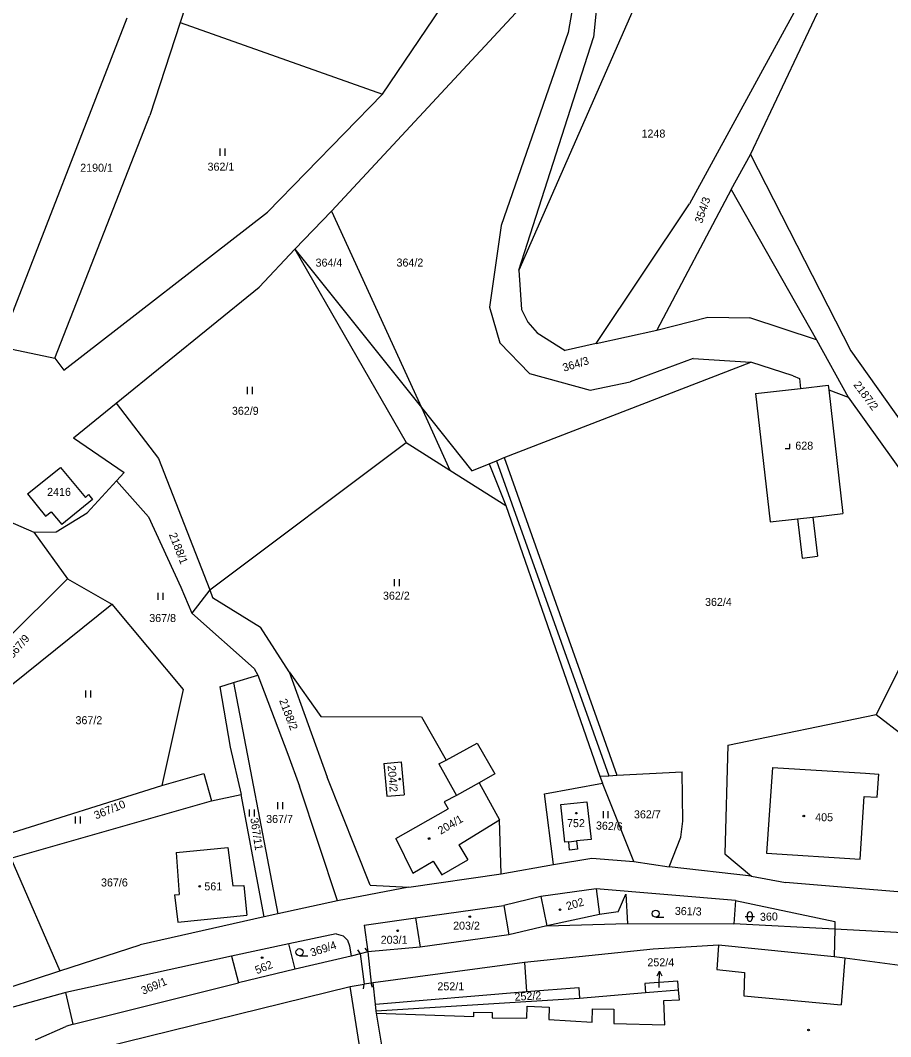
# Model space of a CAD drawing. Extents: x -717507 to -715515, y -957700 to -954941.
# Drawn here: x -717038.3 to -716853.4, y -957443.7 to -957227.8 of the extents above; entities that cross this region are included whole.
import ezdxf

# ---------------------------------------------------------------- set-up
doc = ezdxf.new("R2010")
doc.units = 0
for name, color, linetype in [('Hranice parcel', 7, 'Continuous'), ('Parcelní čísla', 7, 'Continuous'), ('Pop  PČ popisy', 7, 'Continuous'), ('Vnitřní kresba', 7, 'Continuous'), ('Značky budov', 7, 'Continuous'), ('Značky kultur', 7, 'Continuous')]:
    doc.layers.add(name, color=color, linetype=linetype)

msp = doc.modelspace()

# ---------------------------------------------------------------- linework, layer by layer
at = {"layer": 'Hranice parcel'}
for points in [[(-716987.46, -957176.58), (-717004.3, -957228.3)], [(-716859.27, -957199.3), (-716896.13, -957266.78)], [(-716918.24, -957209.2), (-716921.9, -957230.38)], [(-716904.33, -957216.92), (-716932.34, -957280.9)], [(-716972.18, -957268.34), (-716928.37, -957221.22)], [(-716961.32, -957243.51), (-716948.88, -957225.08)], [(-716883.16, -957256.29), (-716868.3, -957224.89)], [(-717042.82, -957297.1), (-717015.58, -957227.31)], [(-717004.3, -957228.3), (-717010.8, -957248.01)], [(-717004.3, -957228.3), (-716961.32, -957243.51)], [(-716921.9, -957230.38), (-716936.1, -957271.38)], [(-716961.32, -957243.51), (-716985.79, -957268.52)], [(-717030.97, -957299.6), (-717010.8, -957248.01)], [(-716887.25, -957263.74), (-716883.16, -957256.29)], [(-716883.16, -957256.29), (-716861.8, -957298.02)], [(-716887.25, -957263.74), (-716903.05, -957293.62)], [(-716887.25, -957263.74), (-716869.13, -957295.66)], [(-716915.93, -957296.43), (-716896.13, -957266.78)], [(-717029.08, -957302.1), (-716985.79, -957268.52)], [(-716979.94, -957276.39), (-716972.18, -957268.34)], [(-716972.18, -957268.34), (-716953.08, -957310.06)], [(-716936.1, -957271.38), (-716938.63, -957288.75)], [(-716979.94, -957276.39), (-716987.51, -957284.51)], [(-716979.94, -957276.39), (-716956.31, -957317.46)], [(-716932.34, -957280.9), (-716931.82, -957289.26)], [(-717017.94, -957309.15), (-716987.51, -957284.51)], [(-716938.63, -957288.75), (-716936.42, -957296.33)], [(-716931.82, -957289.26), (-716930.46, -957291.92)], [(-716930.46, -957291.92), (-716928.5, -957294.17)], [(-716928.5, -957294.17), (-716922.56, -957297.94)], [(-716915.93, -957296.43), (-716903.05, -957293.62)], [(-717042.82, -957297.1), (-717030.97, -957299.6)], [(-716936.42, -957296.33), (-716930.07, -957302.8)], [(-716915.93, -957296.43), (-716922.56, -957297.94)], [(-716869.13, -957295.66), (-716862.39, -957307.87)], [(-716861.8, -957298.02), (-716847.23, -957318.53)], [(-717030.97, -957299.6), (-717029.08, -957302.1)], [(-716935.47, -957320.7), (-716883.11, -957300.42)], [(-716895.31, -957299.63), (-716908.69, -957304.62)], [(-716895.31, -957299.63), (-716883.11, -957300.42)], [(-716874.11, -957303.3), (-716883.11, -957300.42)], [(-716930.07, -957302.8), (-716917.18, -957306.37)], [(-716874.11, -957303.3), (-716872.7, -957303.92)], [(-716917.18, -957306.37), (-716908.69, -957304.62)], [(-716872.7, -957303.92), (-716872.5, -957305.98)], [(-716872.5, -957305.98), (-716866.61, -957305.3)], [(-716866.61, -957305.3), (-716866.5, -957306.3)], [(-716882.1, -957307.08), (-716872.5, -957305.98)], [(-716882.1, -957307.08), (-716878.99, -957334.34)], [(-716866.5, -957306.3), (-716863.5, -957332.58)], [(-716866.5, -957306.3), (-716862.39, -957307.87)], [(-716862.39, -957307.87), (-716849.15, -957326.32)], [(-717027.01, -957316.48), (-717017.94, -957309.15)], [(-717017.94, -957309.15), (-717008.95, -957320.86)], [(-716953.08, -957310.06), (-716947, -957323.36)], [(-717027.01, -957316.48), (-717016.2, -957323.87)], [(-716998.05, -957348.81), (-716956.31, -957317.46)], [(-716956.31, -957317.46), (-716947, -957323.36)], [(-717008.95, -957320.86), (-716998.05, -957348.81)], [(-716937.11, -957321.37), (-716935.47, -957320.7)], [(-717036.75, -957328.42), (-717029.79, -957322.8)], [(-717029.79, -957322.8), (-717024.48, -957329.15)], [(-716938.64, -957322), (-716937.11, -957321.37)], [(-716938.64, -957322), (-716935.13, -957330.89)], [(-717016.2, -957323.87), (-717017.85, -957325.61)], [(-716947, -957323.36), (-716935.13, -957330.89)], [(-717017.85, -957325.61), (-717024.08, -957332.39)], [(-717017.85, -957325.61), (-717011.09, -957333.26)], [(-717036.75, -957328.42), (-717032.93, -957333.12)], [(-717022.98, -957329.61), (-717029.45, -957334.89)], [(-717024.48, -957329.15), (-717023.8, -957328.54)], [(-717023.8, -957328.54), (-717022.98, -957329.61)], [(-716935.13, -957330.89), (-716915.19, -957388.36)], [(-717042.1, -957333.62), (-717035.39, -957336.54)], [(-717032.93, -957333.12), (-717031.77, -957332.18)], [(-717031.77, -957332.18), (-717029.45, -957334.89)], [(-717030.67, -957336.48), (-717024.08, -957332.39)], [(-717011.09, -957333.26), (-717004.16, -957348.21)], [(-716878.99, -957334.34), (-716873.13, -957333.67)], [(-716873.13, -957333.67), (-716872.18, -957342.03)], [(-716869.89, -957333.31), (-716863.5, -957332.58)], [(-716869.89, -957333.31), (-716868.94, -957341.66)], [(-717035.39, -957336.54), (-717030.67, -957336.48)], [(-717035.39, -957336.54), (-717028.24, -957346.44)], [(-716872.18, -957342.03), (-716868.94, -957341.66)], [(-716839.53, -957341.5), (-716856.48, -957375.24)], [(-717055.05, -957373), (-717028.24, -957346.44)], [(-717028.24, -957346.44), (-717018.88, -957351.81)], [(-717004.16, -957348.21), (-717001.83, -957353.73)], [(-716998.05, -957348.81), (-717001.83, -957353.73)], [(-716998.05, -957348.81), (-716997.43, -957350.41)], [(-716997.43, -957350.41), (-716987.28, -957356.74)], [(-717052.31, -957378.67), (-717018.88, -957351.81)], [(-717018.88, -957351.81), (-717003.67, -957369.92)], [(-717001.83, -957353.73), (-716988.64, -957365.46)], [(-716981.18, -957366.23), (-716987.28, -957356.74)], [(-716988.64, -957365.46), (-716987.81, -957366.89)], [(-716981.18, -957366.23), (-716974.45, -957375.71)], [(-716981.18, -957366.23), (-716973.11, -957388.6)], [(-716995.87, -957369.38), (-716992.99, -957368.49)], [(-716992.99, -957368.49), (-716987.81, -957366.89)], [(-716992.99, -957368.49), (-716983.56, -957417.62)], [(-716987.81, -957366.89), (-716981.48, -957383.69)], [(-717003.67, -957369.92), (-717008.26, -957390.34)], [(-716995.87, -957369.38), (-716993.68, -957382.23)], [(-716974.45, -957375.71), (-716953.04, -957375.79)], [(-716953.04, -957375.79), (-716947.83, -957384.94)], [(-716887.94, -957381.76), (-716856.48, -957375.24)], [(-716856.48, -957375.24), (-716844.68, -957384.3)], [(-716947.83, -957384.94), (-716941.23, -957381.34)], [(-716941.23, -957381.34), (-716937.44, -957387.84)], [(-716993.68, -957382.23), (-716991.4, -957392.26)], [(-716887.94, -957381.76), (-716888.62, -957404.83)], [(-716981.48, -957383.69), (-716978.95, -957390.46)], [(-716961.05, -957385.69), (-716957.4, -957385.34)], [(-716961.05, -957385.69), (-716960.45, -957392.62)], [(-716957.4, -957385.34), (-716956.77, -957392.31)], [(-717008.26, -957390.34), (-716999.28, -957387.81)], [(-716999.28, -957387.81), (-716997.64, -957393.63)], [(-716937.44, -957387.84), (-716940.78, -957389.79)], [(-716911.54, -957388.17), (-716897.66, -957387.45)], [(-716897.53, -957397.94), (-716897.66, -957387.45)], [(-716878.49, -957386.51), (-716879.74, -957404.75)], [(-716878.49, -957386.51), (-716858.69, -957387.75)], [(-716858.69, -957387.75), (-716855.89, -957387.93)], [(-716856.2, -957392.85), (-716855.89, -957387.93)], [(-716963.94, -957411.53), (-716973.11, -957388.6)], [(-716940.78, -957389.79), (-716936.45, -957397.63)], [(-716926.93, -957392.12), (-716914.59, -957389.83)], [(-716915.19, -957388.36), (-716913.26, -957388.26)], [(-716915.19, -957388.36), (-716914.59, -957389.83)], [(-716907.91, -957406.48), (-716914.59, -957389.83)], [(-716913.26, -957388.26), (-716911.54, -957388.17)], [(-717042.44, -957401.1), (-717008.26, -957390.34)], [(-716997.64, -957393.63), (-716991.4, -957392.26)], [(-716986.49, -957418.26), (-716991.4, -957392.26)], [(-716970.93, -957414.87), (-716978.95, -957390.46)], [(-716925, -957407.14), (-716926.93, -957392.12)], [(-717040.32, -957405.76), (-716997.64, -957393.63)], [(-716960.45, -957392.62), (-716956.77, -957392.31)], [(-716923.46, -957394.41), (-716917.89, -957393.79), (-716916.99, -957401.78), (-716920.1, -957402.11)], [(-716921.77, -957402.28), (-716922.59, -957402.37), (-716923.46, -957394.41)], [(-716859.83, -957405.97), (-716859, -957392.67)], [(-716859, -957392.67), (-716856.2, -957392.85)], [(-716936.11, -957409.1), (-716936.45, -957397.63)], [(-716897.94, -957401.31), (-716897.53, -957397.94)], [(-716920.1, -957402.11), (-716919.92, -957403.88), (-716921.58, -957404.05), (-716921.77, -957402.28)], [(-716900.4, -957407.6), (-716897.94, -957401.31)], [(-717005.16, -957404.59), (-716994.23, -957403.52)], [(-717005.16, -957404.59), (-717004.51, -957413.49)], [(-716994.23, -957403.52), (-716993.17, -957411.68)], [(-716888.62, -957404.83), (-716882.94, -957409.59)], [(-716879.74, -957404.75), (-716859.83, -957405.97)], [(-717040.32, -957405.76), (-717029.9, -957429.69)], [(-716936.11, -957409.1), (-716925, -957407.14)], [(-716925, -957407.14), (-716916.87, -957405.78)], [(-716916.87, -957405.78), (-716907.91, -957406.48)], [(-716907.91, -957406.48), (-716900.4, -957407.6)], [(-716955.75, -957411.94), (-716936.11, -957409.1)], [(-716882.94, -957409.59), (-716900.4, -957407.6)], [(-716993.17, -957411.68), (-716990.81, -957411.58)], [(-716990.81, -957411.58), (-716990.15, -957417.88)], [(-716963.94, -957411.53), (-716955.75, -957411.94)], [(-716882.94, -957409.59), (-716875.71, -957410.97)], [(-716837.39, -957414.15), (-716875.71, -957410.97)], [(-717005.5, -957413.56), (-717004.51, -957413.49)], [(-717005.5, -957413.56), (-717004.85, -957419.35)], [(-716955.75, -957411.94), (-716970.93, -957414.87)], [(-716915.92, -957412.32), (-716927.67, -957413.95)], [(-716886.35, -957414.77), (-716915.92, -957412.32)], [(-716915.92, -957412.32), (-716915.24, -957417.77)], [(-716911.28, -957417.2), (-716909.61, -957413.44)], [(-716909.61, -957413.44), (-716909.27, -957419.69)], [(-716970.93, -957414.87), (-716983.56, -957417.62)], [(-716954.36, -957418.46), (-716935.53, -957415.86)], [(-716927.67, -957413.95), (-716935.53, -957415.86)], [(-716927.67, -957413.95), (-716926.42, -957420.13)], [(-716886.35, -957414.77), (-716886.72, -957419.76)], [(-716886.35, -957414.77), (-716865.2, -957419.21)], [(-717004.85, -957419.35), (-716990.15, -957417.88)], [(-716983.56, -957417.62), (-716986.49, -957418.26)], [(-716911.28, -957417.2), (-716915.24, -957417.77)], [(-716986.49, -957418.26), (-717012.83, -957424.18)], [(-716965.24, -957420.04), (-716954.36, -957418.46)], [(-716965.24, -957420.04), (-716964.45, -957425.7)], [(-716954.36, -957418.46), (-716953.33, -957424.66)], [(-716926.42, -957420.13), (-716934.48, -957422.09)], [(-716926.42, -957420.13), (-716909.27, -957419.69)], [(-716909.27, -957419.69), (-716886.72, -957419.76)], [(-716865.2, -957420.88), (-716886.72, -957419.76)], [(-716865.2, -957419.21), (-716865.2, -957420.88)], [(-716971.2, -957421.84), (-716981.23, -957424)], [(-716971.2, -957421.84), (-716969.69, -957422.26)], [(-716969.69, -957422.26), (-716968.77, -957423.21)], [(-716934.48, -957422.09), (-716953.33, -957424.66)], [(-716842.94, -957422.09), (-716865.2, -957420.88)], [(-717029.9, -957429.69), (-717012.83, -957424.18)], [(-716981.23, -957424), (-716993.43, -957426.57)], [(-716979.88, -957429.37), (-716981.23, -957424)], [(-716968.77, -957423.21), (-716968.38, -957424.37)], [(-716968.38, -957424.37), (-716967.97, -957426.56)], [(-716889.93, -957424.25), (-716903.86, -957425.11)], [(-716865.37, -957426.76), (-716889.93, -957424.25)], [(-716993.43, -957426.57), (-717028.63, -957434.3)], [(-716993.43, -957426.57), (-716991.97, -957432.23)], [(-716967.97, -957426.56), (-716979.88, -957429.37)], [(-716966.12, -957426.12), (-716967.97, -957426.56)], [(-716964.45, -957425.7), (-716966.12, -957426.12)], [(-716953.33, -957424.66), (-716964.45, -957425.7)], [(-716903.86, -957425.11), (-716931.17, -957427.91)], [(-716863.09, -957426.99), (-716865.37, -957426.76)], [(-716931.17, -957427.91), (-716963.32, -957432.25)], [(-716931.17, -957427.91), (-716930.76, -957434.09)], [(-716842.94, -957429.74), (-716863.09, -957426.99)], [(-717045.94, -957434.92), (-717029.9, -957429.69)], [(-716979.88, -957429.37), (-716991.97, -957432.23)], [(-717027.04, -957441.07), (-716991.97, -957432.23)], [(-717025.46, -957447.15), (-716968.22, -957433.04)], [(-716968.22, -957433.04), (-716965.27, -957432.57)], [(-716963.15, -957464.91), (-716968.22, -957433.04)], [(-716963.76, -957432.31), (-716965.27, -957432.57)], [(-716963.32, -957432.25), (-716963.76, -957432.31)], [(-716962.84, -957436.77), (-716963.32, -957432.25)], [(-716930.76, -957434.09), (-716919.63, -957433.24)], [(-716919.63, -957433.24), (-716919.51, -957435.59)], [(-716898.59, -957431.87), (-716905.62, -957432.42)], [(-716905.62, -957432.42), (-716905.48, -957434.4)], [(-716898.42, -957433.82), (-716898.59, -957431.87)], [(-717028.63, -957434.3), (-717072.34, -957446.43)], [(-717027.04, -957441.07), (-717028.63, -957434.3)], [(-716962.84, -957436.77), (-716930.76, -957434.09)], [(-716898.42, -957433.82), (-716905.48, -957434.4)], [(-716962.68, -957438.28), (-716962.84, -957436.77)], [(-716919.51, -957435.59), (-716962.68, -957438.28)], [(-716962.64, -957438.7), (-716962.68, -957438.28)], [(-716959.67, -957456.55), (-716962.64, -957438.7)], [(-717035.09, -957444.35), (-717028.62, -957441.53)], [(-717027.04, -957441.07), (-717028.62, -957441.53)]]:
    msp.add_lwpolyline(points, dxfattribs=at)
at = {"layer": 'Pop  PČ popisy'}
for points in [[(-716903, -957430.77), (-716902.48, -957429.78), (-716902, -957430.79)], [(-716902.53, -957432.78), (-716902.48, -957429.78)], [(-716902.54, -957433.24), (-716902.53, -957432.78)]]:
    msp.add_lwpolyline(points, dxfattribs=at)
at = {"layer": 'Vnitřní kresba'}
for points in [[(-716913.74, -957203.47), (-716916.53, -957231.47)], [(-716932.34, -957280.9), (-716916.53, -957231.47)], [(-716979.94, -957276.39), (-716953.08, -957310.06)], [(-716903.05, -957293.62), (-716892.2, -957290.84)], [(-716892.2, -957290.84), (-716883.29, -957291.02)], [(-716869.13, -957295.66), (-716883.29, -957291.02)], [(-716953.08, -957310.06), (-716942.39, -957323.47)], [(-716935.47, -957320.7), (-716911.54, -957388.17)], [(-716942.39, -957323.47), (-716938.64, -957322)], [(-716937.11, -957321.37), (-716913.26, -957388.26)], [(-716873.13, -957333.67), (-716869.89, -957333.31)], [(-716949.38, -957385.76), (-716947.83, -957384.94)], [(-716949.38, -957385.76), (-716945.65, -957392.44)], [(-716940.78, -957389.79), (-716945.65, -957392.44)], [(-716945.65, -957392.44), (-716948.23, -957393.83)], [(-716948.23, -957393.83), (-716947.38, -957395.31)], [(-716958.52, -957401.59), (-716947.38, -957395.31)], [(-716945.09, -957402.93), (-716936.45, -957397.63)], [(-716958.52, -957401.59), (-716954.89, -957408.96)], [(-716945.09, -957402.93), (-716943.22, -957406.1)], [(-716921.77, -957402.28), (-716920.1, -957402.11)], [(-716954.89, -957408.96), (-716950.58, -957406.39)], [(-716950.58, -957406.39), (-716948.75, -957409.35)], [(-716948.75, -957409.35), (-716943.22, -957406.1)], [(-716935.53, -957415.86), (-716934.48, -957422.09)], [(-716915.24, -957417.77), (-716926.42, -957420.13)], [(-716865.2, -957420.88), (-716865.37, -957426.76)], [(-716889.93, -957424.25), (-716890.27, -957429.44)], [(-716966.12, -957426.12), (-716965.27, -957432.57)], [(-716964.45, -957425.7), (-716963.76, -957432.31)], [(-716863.09, -957426.99), (-716863.89, -957436.91)], [(-716890.27, -957429.44), (-716884.4, -957430.06)], [(-716884.4, -957430.06), (-716884.54, -957435.04)], [(-716905.48, -957434.4), (-716919.51, -957435.59)], [(-716898.24, -957435.87), (-716898.42, -957433.82)], [(-716884.54, -957435.04), (-716863.89, -957436.91)], [(-716930.65, -957439.76), (-716930.59, -957437.23)], [(-716930.59, -957437.23), (-716925.92, -957437.44)], [(-716925.92, -957437.44), (-716926.02, -957440.06)], [(-716901.59, -957436), (-716898.24, -957435.87)], [(-716901.35, -957441.16), (-716901.59, -957436)], [(-716962.64, -957438.7), (-716941.9, -957439.44)], [(-716941.94, -957438.5), (-716938.01, -957438.57)], [(-716941.9, -957439.44), (-716941.94, -957438.5)], [(-716938.01, -957438.57), (-716938.01, -957439.68)], [(-716938.01, -957439.68), (-716930.65, -957439.76)], [(-716916.78, -957440.61), (-716916.71, -957437.81)], [(-716916.71, -957437.81), (-716912.17, -957437.85)], [(-716912.17, -957437.85), (-716912.17, -957440.88)], [(-716926.02, -957440.06), (-716916.78, -957440.61)], [(-716912.17, -957440.88), (-716901.35, -957441.16)]]:
    msp.add_lwpolyline(points, dxfattribs=at)
at = {"layer": 'Značky budov'}
for centre in [(-716957.7, -957388.98), (-716920.14, -957396.22), (-716871.83, -957396.83), (-716951.44, -957401.61), (-717000.18, -957411.76), (-716942.79, -957418.19), (-716923.61, -957416.73), (-716958.11, -957421.2), (-716986.91, -957426.92), (-716870.82, -957442.28)]:
    msp.add_circle(centre, 0.175, dxfattribs=at)
at = {"layer": 'Značky kultur'}
for points in [[(-716995.84, -957256.56), (-716995.84, -957255.06)], [(-716994.8, -957256.56), (-716994.8, -957255.06)], [(-716990.03, -957307.19), (-716990.03, -957305.69)], [(-716988.99, -957307.19), (-716988.99, -957305.69)], [(-716875.77, -957318.75), (-716874.77, -957318.75), (-716874.77, -957317.75)], [(-716958.76, -957348.02), (-716958.76, -957346.52)], [(-716957.72, -957348.02), (-716957.72, -957346.52)], [(-717008.98, -957350.92), (-717008.98, -957349.42)], [(-717007.94, -957350.92), (-717007.94, -957349.42)], [(-717024.36, -957371.64), (-717024.36, -957370.14)], [(-717023.32, -957371.64), (-717023.32, -957370.14)], [(-716983.58, -957395.36), (-716983.58, -957393.86)], [(-716982.54, -957395.36), (-716982.54, -957393.86)], [(-716989.59, -957396.91), (-716989.59, -957395.41)], [(-716988.55, -957396.91), (-716988.55, -957395.41)], [(-716914.4, -957397.28), (-716914.4, -957395.78)], [(-716913.36, -957397.28), (-716913.36, -957395.78)], [(-717026.57, -957398.41), (-717026.57, -957396.91)], [(-717025.53, -957398.41), (-717025.53, -957396.91)], [(-716883.79, -957418.69), (-716883.79, -957417.69)], [(-716882.79, -957417.69), (-716882.79, -957418.69)], [(-716903.28, -957418.31), (-716901.53, -957418.31)], [(-716884.29, -957418.19), (-716882.29, -957418.19)], [(-716978.98, -957426.5), (-716977.23, -957426.53)], [(-716966.62, -957425.27), (-716966.12, -957426.12)], [(-716965.06, -957424.92), (-716964.45, -957425.7)], [(-716965.38, -957433.55), (-716965.27, -957432.57)], [(-716963.45, -957433.25), (-716963.76, -957432.31)]]:
    msp.add_lwpolyline(points, dxfattribs=at)
for centre in [(-716903.28, -957417.56), (-716978.97, -957425.75)]:
    msp.add_circle(centre, 0.75, dxfattribs=at)
for centre, start, end in [((-716883.29, -957417.69), 0.101, 180.0014), ((-716883.29, -957418.69), 180.1024, 0.0029)]:
    msp.add_arc(centre, 0.5, start, end, dxfattribs=at)

# ---------------------------------------------------------------- texts
at = {"layer": 'Parcelní čísla'}
for s, p in [('1248', (-716906.3, -957252.71)), ('2190/1', (-717025.57, -957259.97)), ('362/1', (-716998.51, -957259.74)), ('364/4', (-716975.56, -957280.12)), ('364/2', (-716958.36, -957280.11)), ('362/9', (-716993.34, -957311.6)), ('628', (-716873.62, -957319)), ('2416', (-717032.6, -957328.82)), ('362/2', (-716961.24, -957350.87)), ('362/4', (-716892.81, -957352.2)), ('367/8', (-717010.9, -957355.61)), ('367/2', (-717026.57, -957377.32)), ('367/7', (-716986.06, -957398.3)), ('362/7', (-716907.91, -957397.32)), ('405', (-716869.4, -957397.93)), ('752', (-716922.13, -957399.19)), ('367/6', (-717021.15, -957411.79)), ('561', (-716999.19, -957412.62)), ('203/2', (-716946.34, -957420.97)), ('203/1', (-716961.72, -957423.96)), ('252/4', (-716905.05, -957428.75)), ('252/1', (-716949.67, -957433.85))]:
    msp.add_text(s, height=1.7, dxfattribs=at).set_placement(p)
for s, rotation, p in [('354/3', 71.4006, (-716893.45, -957271.07)), ('364/3', 16.9001, (-716922.77, -957302.46)), ('2187/2', 306.7024, (-716861.37, -957305.25)), ('2188/1', 291.5023, (-717006.75, -957337.03)), ('367/9', 49.0004, (-717039.92, -957363.49)), ('2188/2', 290.9023, (-716983.33, -957372.28)), ('204/2', 274.9022, (-716960.26, -957386.13)), ('367/10', 22.3002, (-717022.21, -957397.57)), ('367/11', 278.7022, (-716989.43, -957397.33)), ('204/1', 30.4002, (-716948.96, -957400.82)), ('362/6', 357.5028, (-716916.02, -957399.66)), ('202', 16.0001, (-716922.03, -957416.83)), ('361/3', 358.5029, (-716899.24, -957417.82)), ('360', 1.6, (-716881.11, -957419.1)), ('369/4', 18.4001, (-716976.36, -957426.73)), ('562', 22.1002, (-716988.02, -957430.45)), ('369/1', 23.3002, (-717012.19, -957434.81)), ('252/2', 3.4, (-716933.23, -957436.08))]:
    msp.add_text(s, height=1.7, rotation=rotation, dxfattribs=at).set_placement(p)

doc.saveas('drawing.dxf')
